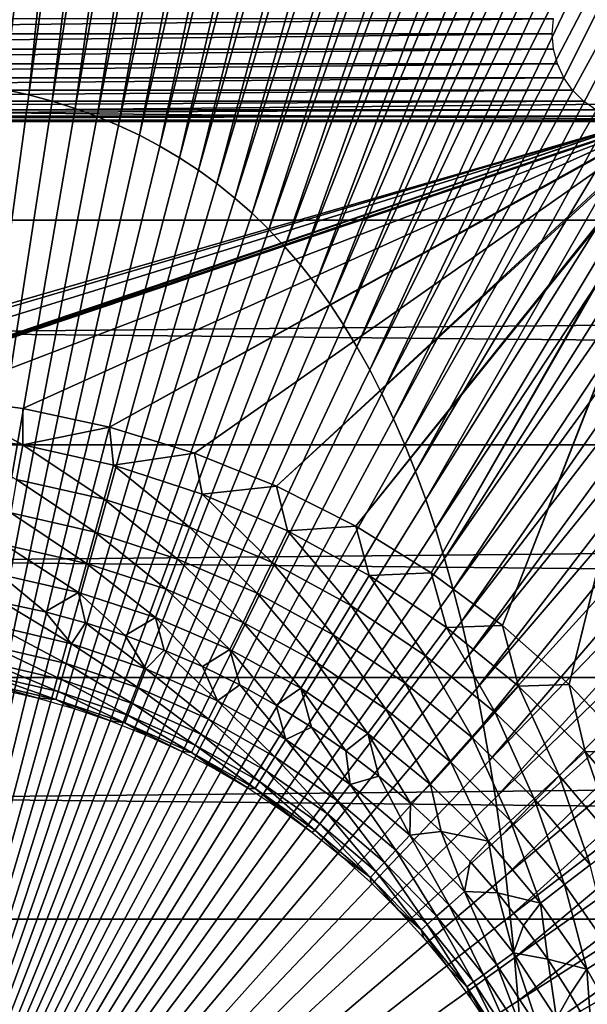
# Model space of a CAD drawing. Header units: millimetres. Extents: x -300 to 300, y -500 to 500.
# Tile 471 of 656: x 2.47 to 10.57, y 6.16 to 20.2. Entities that reach past the tile are written whole.
import ezdxf

# ---------------------------------------------------------------- set-up
doc = ezdxf.new("R2010")
doc.units = ezdxf.units.MM
doc.header["$LTSCALE"] = 81.481481
for name, color, linetype in [('19', 7, 'CONTINUOUS'), ('34', 7, 'CONTINUOUS'), ('39', 7, 'CONTINUOUS'), ('40', 7, 'CONTINUOUS'), ('5', 7, 'CONTINUOUS'), ('6', 7, 'CONTINUOUS'), ('63', 7, 'CONTINUOUS')]:
    doc.layers.add(name, color=color, linetype=linetype)

msp = doc.modelspace()

# ---------------------------------------------------------------- linework, layer by layer
at = {"layer": '19', "color": 7, "linetype": 'CONTINUOUS'}
for points in [[(3.163, 39.27, 77.051), (2.402, 39.354, 77.052), (1.545, 19.325, 77.016), (3.163, 39.27, 77.051)], [(1.908, 19.272, 77.016), (3.163, 39.27, 77.051), (1.545, 19.325, 77.016), (1.908, 19.272, 77.016)], [(3.905, 39.162, 77.05), (3.163, 39.27, 77.051), (1.908, 19.272, 77.016), (3.905, 39.162, 77.05)], [(2.26, 19.206, 77.016), (3.905, 39.162, 77.05), (1.908, 19.272, 77.016), (2.26, 19.206, 77.016)], [(4.628, 39.029, 77.049), (3.905, 39.162, 77.05), (2.26, 19.206, 77.016), (4.628, 39.029, 77.049)], [(2.604, 19.129, 77.015), (4.628, 39.029, 77.049), (2.26, 19.206, 77.016), (2.604, 19.129, 77.015)], [(5.331, 38.872, 77.047), (4.628, 39.029, 77.049), (2.604, 19.129, 77.015), (5.331, 38.872, 77.047)], [(2.938, 19.039, 77.015), (5.331, 38.872, 77.047), (2.604, 19.129, 77.015), (2.938, 19.039, 77.015)], [(6.015, 38.689, 77.046), (5.331, 38.872, 77.047), (2.938, 19.039, 77.015), (6.015, 38.689, 77.046)], [(3.263, 18.936, 77.014), (6.015, 38.689, 77.046), (2.938, 19.039, 77.015), (3.263, 18.936, 77.014)], [(6.681, 38.481, 77.044), (6.015, 38.689, 77.046), (3.263, 18.936, 77.014), (6.681, 38.481, 77.044)], [(3.578, 18.821, 77.014), (6.681, 38.481, 77.044), (3.263, 18.936, 77.014), (3.578, 18.821, 77.014)], [(7.327, 38.248, 77.042), (6.681, 38.481, 77.044), (3.578, 18.821, 77.014), (7.327, 38.248, 77.042)], [(3.885, 18.694, 77.013), (7.327, 38.248, 77.042), (3.578, 18.821, 77.014), (3.885, 18.694, 77.013)], [(7.956, 37.99, 77.04), (7.327, 38.248, 77.042), (3.885, 18.694, 77.013), (7.956, 37.99, 77.04)], [(4.183, 18.554, 77.013), (7.956, 37.99, 77.04), (3.885, 18.694, 77.013), (4.183, 18.554, 77.013)], [(8.566, 37.705, 77.038), (7.956, 37.99, 77.04), (4.183, 18.554, 77.013), (8.566, 37.705, 77.038)], [(4.472, 18.401, 77.012), (8.566, 37.705, 77.038), (4.183, 18.554, 77.013), (4.472, 18.401, 77.012)], [(9.158, 37.395, 77.036), (8.566, 37.705, 77.038), (4.472, 18.401, 77.012), (9.158, 37.395, 77.036)], [(4.752, 18.235, 77.012), (9.158, 37.395, 77.036), (4.472, 18.401, 77.012), (4.752, 18.235, 77.012)], [(9.733, 37.059, 77.033), (9.158, 37.395, 77.036), (4.752, 18.235, 77.012), (9.733, 37.059, 77.033)], [(5.024, 18.056, 77.011), (9.733, 37.059, 77.033), (4.752, 18.235, 77.012), (5.024, 18.056, 77.011)], [(10.289, 36.696, 77.031), (9.733, 37.059, 77.033), (5.024, 18.056, 77.011), (10.289, 36.696, 77.031)], [(5.287, 17.865, 77.01), (10.289, 36.696, 77.031), (5.024, 18.056, 77.011), (5.287, 17.865, 77.01)], [(10.828, 36.307, 77.028), (10.289, 36.696, 77.031), (5.287, 17.865, 77.01), (10.828, 36.307, 77.028)], [(5.541, 17.66, 77.01), (10.828, 36.307, 77.028), (5.287, 17.865, 77.01), (5.541, 17.66, 77.01)], [(11.35, 35.891, 77.025), (10.828, 36.307, 77.028), (5.541, 17.66, 77.01), (11.35, 35.891, 77.025)], [(5.787, 17.442, 77.009), (11.35, 35.891, 77.025), (5.541, 17.66, 77.01), (5.787, 17.442, 77.009)], [(11.855, 35.448, 77.022), (11.35, 35.891, 77.025), (5.787, 17.442, 77.009), (11.855, 35.448, 77.022)], [(6.025, 17.21, 77.008), (11.855, 35.448, 77.022), (5.787, 17.442, 77.009), (6.025, 17.21, 77.008)], [(12.342, 34.979, 77.019), (11.855, 35.448, 77.022), (6.025, 17.21, 77.008), (12.342, 34.979, 77.019)], [(6.255, 16.965, 77.008), (12.342, 34.979, 77.019), (6.025, 17.21, 77.008), (6.255, 16.965, 77.008)], [(12.813, 34.482, 77.016), (12.342, 34.979, 77.019), (6.255, 16.965, 77.008), (12.813, 34.482, 77.016)], [(6.476, 16.707, 77.007), (12.813, 34.482, 77.016), (6.255, 16.965, 77.008), (6.476, 16.707, 77.007)], [(13.267, 33.957, 77.013), (12.813, 34.482, 77.016), (6.476, 16.707, 77.007), (13.267, 33.957, 77.013)], [(6.689, 16.435, 77.006), (13.267, 33.957, 77.013), (6.476, 16.707, 77.007), (6.689, 16.435, 77.006)], [(13.705, 33.405, 77.01), (13.267, 33.957, 77.013), (6.689, 16.435, 77.006), (13.705, 33.405, 77.01)], [(6.895, 16.149, 77.005), (13.705, 33.405, 77.01), (6.689, 16.435, 77.006), (6.895, 16.149, 77.005)], [(14.126, 32.825, 77.007), (13.705, 33.405, 77.01), (6.895, 16.149, 77.005), (14.126, 32.825, 77.007)], [(7.092, 15.85, 77.005), (14.126, 32.825, 77.007), (6.895, 16.149, 77.005), (7.092, 15.85, 77.005)], [(14.531, 32.217, 77.004), (14.126, 32.825, 77.007), (7.092, 15.85, 77.005), (14.531, 32.217, 77.004)], [(7.282, 15.536, 77.004), (14.531, 32.217, 77.004), (7.092, 15.85, 77.005), (7.282, 15.536, 77.004)], [(14.92, 31.581, 77.001), (14.531, 32.217, 77.004), (7.282, 15.536, 77.004), (14.92, 31.581, 77.001)], [(7.464, 15.209, 77.003), (14.92, 31.581, 77.001), (7.282, 15.536, 77.004), (7.464, 15.209, 77.003)], [(15.294, 30.916, 76.997), (14.92, 31.581, 77.001), (7.464, 15.209, 77.003), (15.294, 30.916, 76.997)], [(7.639, 14.868, 77.002), (15.294, 30.916, 76.997), (7.464, 15.209, 77.003), (7.639, 14.868, 77.002)], [(15.652, 30.223, 76.994), (15.294, 30.916, 76.997), (7.639, 14.868, 77.002), (15.652, 30.223, 76.994)], [(7.805, 14.512, 77.001), (15.652, 30.223, 76.994), (7.639, 14.868, 77.002), (7.805, 14.512, 77.001)], [(15.995, 29.501, 76.991), (15.652, 30.223, 76.994), (7.805, 14.512, 77.001), (15.995, 29.501, 76.991)], [(7.965, 14.143, 77.001), (15.995, 29.501, 76.991), (7.805, 14.512, 77.001), (7.965, 14.143, 77.001)], [(16.322, 28.75, 76.988), (15.995, 29.501, 76.991), (7.965, 14.143, 77.001), (16.322, 28.75, 76.988)], [(8.117, 13.759, 77), (16.322, 28.75, 76.988), (7.965, 14.143, 77.001), (8.117, 13.759, 77)], [(16.635, 27.97, 76.984), (16.322, 28.75, 76.988), (8.117, 13.759, 77), (16.635, 27.97, 76.984)], [(8.262, 13.36, 76.999), (16.635, 27.97, 76.984), (8.117, 13.759, 77), (8.262, 13.36, 76.999)], [(16.932, 27.161, 76.981), (16.635, 27.97, 76.984), (8.262, 13.36, 76.999), (16.932, 27.161, 76.981)], [(8.4, 12.947, 76.998), (16.932, 27.161, 76.981), (8.262, 13.36, 76.999), (8.4, 12.947, 76.998)], [(17.215, 26.322, 76.978), (16.932, 27.161, 76.981), (8.4, 12.947, 76.998), (17.215, 26.322, 76.978)], [(8.53, 12.519, 76.997), (17.215, 26.322, 76.978), (8.4, 12.947, 76.998), (8.53, 12.519, 76.997)], [(17.483, 25.453, 76.975), (17.215, 26.322, 76.978), (8.53, 12.519, 76.997), (17.483, 25.453, 76.975)], [(8.654, 12.077, 76.997), (17.483, 25.453, 76.975), (8.53, 12.519, 76.997), (8.654, 12.077, 76.997)], [(17.738, 24.554, 76.972), (17.483, 25.453, 76.975), (8.654, 12.077, 76.997), (17.738, 24.554, 76.972)], [(8.771, 11.62, 76.996), (17.738, 24.554, 76.972), (8.654, 12.077, 76.997), (8.771, 11.62, 76.996)], [(17.977, 23.625, 76.969), (17.738, 24.554, 76.972), (8.771, 11.62, 76.996), (17.977, 23.625, 76.969)], [(8.881, 11.148, 76.995), (17.977, 23.625, 76.969), (8.771, 11.62, 76.996), (8.881, 11.148, 76.995)], [(18.203, 22.666, 76.966), (17.977, 23.625, 76.969), (8.881, 11.148, 76.995), (18.203, 22.666, 76.966)], [(8.984, 10.661, 76.994), (18.203, 22.666, 76.966), (8.881, 11.148, 76.995), (8.984, 10.661, 76.994)], [(18.416, 21.677, 76.963), (18.203, 22.666, 76.966), (8.984, 10.661, 76.994), (18.416, 21.677, 76.963)], [(9.081, 10.159, 76.994), (18.416, 21.677, 76.963), (8.984, 10.661, 76.994), (9.081, 10.159, 76.994)], [(18.614, 20.656, 76.96), (18.416, 21.677, 76.963), (9.081, 10.159, 76.994), (18.614, 20.656, 76.96)], [(9.171, 9.642, 76.993), (18.614, 20.656, 76.96), (9.081, 10.159, 76.994), (9.171, 9.642, 76.993)], [(18.8, 19.605, 76.958), (18.614, 20.656, 76.96), (9.171, 9.642, 76.993), (18.8, 19.605, 76.958)], [(9.255, 9.109, 76.992), (18.8, 19.605, 76.958), (9.171, 9.642, 76.993), (9.255, 9.109, 76.992)], [(18.971, 18.523, 76.955), (18.8, 19.605, 76.958), (9.255, 9.109, 76.992), (18.971, 18.523, 76.955)], [(2.604, 19.129, 77.015), (2.26, 19.206, 77.016), (0, 0, 77.003), (2.604, 19.129, 77.015)], [(2.938, 19.039, 77.015), (2.604, 19.129, 77.015), (0, 0, 77.003), (2.938, 19.039, 77.015)], [(3.263, 18.936, 77.014), (2.938, 19.039, 77.015), (0, 0, 77.003), (3.263, 18.936, 77.014)], [(3.578, 18.821, 77.014), (3.263, 18.936, 77.014), (0, 0, 77.003), (3.578, 18.821, 77.014)], [(3.885, 18.694, 77.013), (3.578, 18.821, 77.014), (0, 0, 77.003), (3.885, 18.694, 77.013)], [(4.183, 18.554, 77.013), (3.885, 18.694, 77.013), (0, 0, 77.003), (4.183, 18.554, 77.013)], [(4.472, 18.401, 77.012), (4.183, 18.554, 77.013), (0, 0, 77.003), (4.472, 18.401, 77.012)], [(4.752, 18.235, 77.012), (4.472, 18.401, 77.012), (0, 0, 77.003), (4.752, 18.235, 77.012)], [(9.332, 8.561, 76.992), (18.971, 18.523, 76.955), (9.255, 9.109, 76.992), (9.332, 8.561, 76.992)], [(19.13, 17.409, 76.953), (18.971, 18.523, 76.955), (9.332, 8.561, 76.992), (19.13, 17.409, 76.953)], [(5.024, 18.056, 77.011), (4.752, 18.235, 77.012), (0, 0, 77.003), (5.024, 18.056, 77.011)], [(5.287, 17.865, 77.01), (5.024, 18.056, 77.011), (0, 0, 77.003), (5.287, 17.865, 77.01)], [(5.541, 17.66, 77.01), (5.287, 17.865, 77.01), (0, 0, 77.003), (5.541, 17.66, 77.01)], [(5.787, 17.442, 77.009), (5.541, 17.66, 77.01), (0, 0, 77.003), (5.787, 17.442, 77.009)], [(6.025, 17.21, 77.008), (5.787, 17.442, 77.009), (0, 0, 77.003), (6.025, 17.21, 77.008)], [(9.403, 7.998, 76.991), (19.13, 17.409, 76.953), (9.332, 8.561, 76.992), (9.403, 7.998, 76.991)], [(19.276, 16.264, 76.95), (19.13, 17.409, 76.953), (9.403, 7.998, 76.991), (19.276, 16.264, 76.95)], [(6.255, 16.965, 77.008), (6.025, 17.21, 77.008), (0, 0, 77.003), (6.255, 16.965, 77.008)], [(6.476, 16.707, 77.007), (6.255, 16.965, 77.008), (0, 0, 77.003), (6.476, 16.707, 77.007)], [(6.689, 16.435, 77.006), (6.476, 16.707, 77.007), (0, 0, 77.003), (6.689, 16.435, 77.006)], [(6.895, 16.149, 77.005), (6.689, 16.435, 77.006), (0, 0, 77.003), (6.895, 16.149, 77.005)], [(7.092, 15.85, 77.005), (6.895, 16.149, 77.005), (0, 0, 77.003), (7.092, 15.85, 77.005)], [(9.468, 7.419, 76.991), (19.276, 16.264, 76.95), (9.403, 7.998, 76.991), (9.468, 7.419, 76.991)], [(19.41, 15.088, 76.948), (19.276, 16.264, 76.95), (9.468, 7.419, 76.991), (19.41, 15.088, 76.948)], [(7.282, 15.536, 77.004), (7.092, 15.85, 77.005), (0, 0, 77.003), (7.282, 15.536, 77.004)], [(7.464, 15.209, 77.003), (7.282, 15.536, 77.004), (0, 0, 77.003), (7.464, 15.209, 77.003)], [(7.639, 14.868, 77.002), (7.464, 15.209, 77.003), (0, 0, 77.003), (7.639, 14.868, 77.002)], [(9.526, 6.825, 76.99), (19.41, 15.088, 76.948), (9.468, 7.419, 76.991), (9.526, 6.825, 76.99)], [(19.53, 13.879, 76.946), (19.41, 15.088, 76.948), (9.526, 6.825, 76.99), (19.53, 13.879, 76.946)], [(7.805, 14.512, 77.001), (7.639, 14.868, 77.002), (0, 0, 77.003), (7.805, 14.512, 77.001)], [(7.965, 14.143, 77.001), (7.805, 14.512, 77.001), (0, 0, 77.003), (7.965, 14.143, 77.001)], [(8.117, 13.759, 77), (7.965, 14.143, 77.001), (0, 0, 77.003), (8.117, 13.759, 77)], [(8.262, 13.36, 76.999), (8.117, 13.759, 77), (0, 0, 77.003), (8.262, 13.36, 76.999)], [(9.579, 6.214, 76.99), (19.53, 13.879, 76.946), (9.526, 6.825, 76.99), (9.579, 6.214, 76.99)], [(19.639, 12.638, 76.944), (19.53, 13.879, 76.946), (9.579, 6.214, 76.99), (19.639, 12.638, 76.944)], [(8.4, 12.947, 76.998), (8.262, 13.36, 76.999), (0, 0, 77.003), (8.4, 12.947, 76.998)], [(8.53, 12.519, 76.997), (8.4, 12.947, 76.998), (0, 0, 77.003), (8.53, 12.519, 76.997)], [(9.626, 5.588, 76.989), (19.639, 12.638, 76.944), (9.579, 6.214, 76.99), (9.626, 5.588, 76.989)], [(19.735, 11.366, 76.942), (19.639, 12.638, 76.944), (9.626, 5.588, 76.989), (19.735, 11.366, 76.942)], [(8.654, 12.077, 76.997), (8.53, 12.519, 76.997), (0, 0, 77.003), (8.654, 12.077, 76.997)], [(8.771, 11.62, 76.996), (8.654, 12.077, 76.997), (0, 0, 77.003), (8.771, 11.62, 76.996)], [(8.881, 11.148, 76.995), (8.771, 11.62, 76.996), (0, 0, 77.003), (8.881, 11.148, 76.995)], [(9.667, 4.947, 76.989), (19.735, 11.366, 76.942), (9.626, 5.588, 76.989), (9.667, 4.947, 76.989)], [(19.819, 10.06, 76.941), (19.735, 11.366, 76.942), (9.667, 4.947, 76.989), (19.819, 10.06, 76.941)], [(8.984, 10.661, 76.994), (8.881, 11.148, 76.995), (0, 0, 77.003), (8.984, 10.661, 76.994)], [(9.081, 10.159, 76.994), (8.984, 10.661, 76.994), (0, 0, 77.003), (9.081, 10.159, 76.994)], [(9.171, 9.642, 76.993), (9.081, 10.159, 76.994), (0, 0, 77.003), (9.171, 9.642, 76.993)], [(9.702, 4.289, 76.989), (19.819, 10.06, 76.941), (9.667, 4.947, 76.989), (9.702, 4.289, 76.989)], [(19.892, 8.723, 76.939), (19.819, 10.06, 76.941), (9.702, 4.289, 76.989), (19.892, 8.723, 76.939)], [(9.255, 9.109, 76.992), (9.171, 9.642, 76.993), (0, 0, 77.003), (9.255, 9.109, 76.992)], [(9.332, 8.561, 76.992), (9.255, 9.109, 76.992), (0, 0, 77.003), (9.332, 8.561, 76.992)], [(9.731, 3.615, 76.988), (19.892, 8.723, 76.939), (9.702, 4.289, 76.989), (9.731, 3.615, 76.988)], [(19.953, 7.352, 76.938), (19.892, 8.723, 76.939), (9.731, 3.615, 76.988), (19.953, 7.352, 76.938)], [(9.403, 7.998, 76.991), (9.332, 8.561, 76.992), (0, 0, 77.003), (9.403, 7.998, 76.991)], [(9.468, 7.419, 76.991), (9.403, 7.998, 76.991), (0, 0, 77.003), (9.468, 7.419, 76.991)], [(9.526, 6.825, 76.99), (9.468, 7.419, 76.991), (0, 0, 77.003), (9.526, 6.825, 76.99)], [(9.755, 2.924, 76.988), (19.953, 7.352, 76.938), (9.731, 3.615, 76.988), (9.755, 2.924, 76.988)], [(20.002, 5.948, 76.937), (19.953, 7.352, 76.938), (9.755, 2.924, 76.988), (20.002, 5.948, 76.937)], [(9.579, 6.214, 76.99), (9.526, 6.825, 76.99), (0, 0, 77.003), (9.579, 6.214, 76.99)], [(9.626, 5.588, 76.989), (9.579, 6.214, 76.99), (0, 0, 77.003), (9.626, 5.588, 76.989)]]:
    msp.add_3dface(points, dxfattribs=at)
at = {"layer": '34', "color": 7, "linetype": 'CONTINUOUS'}
for points in [[(54.5, 108.5, 501.493), (54.5, 0, 501.493), (-54.5, 108.5, 501.493), (54.5, 108.5, 501.493)], [(-54.5, 108.5, 501.493), (54.5, 0, 501.493), (-54.5, 0, 501.493), (-54.5, 108.5, 501.493)]]:
    msp.add_3dface(points, dxfattribs=at)
at = {"layer": '39', "color": 7, "linetype": 'CONTINUOUS'}
for points in [[(2.519, 14.142, 545.96), (1.264, 14.822, 545.993), (1.204, 14.314, 545.96), (2.519, 14.142, 545.96)], [(2.518, 14.661, 545.993), (1.264, 14.822, 545.993), (2.519, 14.142, 545.96), (2.518, 14.661, 545.993)], [(3.754, 14.394, 545.993), (2.518, 14.661, 545.993), (2.519, 14.142, 545.96), (3.754, 14.394, 545.993)], [(3.813, 13.849, 545.96), (3.754, 14.394, 545.993), (2.519, 14.142, 545.96), (3.813, 13.849, 545.96)], [(4.964, 14.023, 545.993), (3.754, 14.394, 545.993), (3.813, 13.849, 545.96), (4.964, 14.023, 545.993)], [(2.519, 14.142, 545.96), (1.204, 14.314, 545.96), (2.431, 13.647, 545.862), (2.519, 14.142, 545.96)], [(3.68, 13.365, 545.862), (2.519, 14.142, 545.96), (2.431, 13.647, 545.862), (3.68, 13.365, 545.862)], [(3.813, 13.849, 545.96), (2.519, 14.142, 545.96), (3.68, 13.365, 545.862), (3.813, 13.849, 545.96)], [(5.075, 13.439, 545.96), (4.964, 14.023, 545.993), (3.813, 13.849, 545.96), (5.075, 13.439, 545.96)], [(6.137, 13.551, 545.993), (4.964, 14.023, 545.993), (5.075, 13.439, 545.96), (6.137, 13.551, 545.993)], [(4.897, 12.968, 545.862), (3.813, 13.849, 545.96), (3.68, 13.365, 545.862), (4.897, 12.968, 545.862)], [(5.075, 13.439, 545.96), (3.813, 13.849, 545.96), (4.897, 12.968, 545.862), (5.075, 13.439, 545.96)], [(3.551, 12.896, 545.701), (2.431, 13.647, 545.862), (2.346, 13.169, 545.701), (3.551, 12.896, 545.701)], [(3.68, 13.365, 545.862), (2.431, 13.647, 545.862), (3.551, 12.896, 545.701), (3.68, 13.365, 545.862)], [(6.293, 12.913, 545.96), (6.137, 13.551, 545.993), (5.075, 13.439, 545.96), (6.293, 12.913, 545.96)], [(7.266, 12.98, 545.993), (6.137, 13.551, 545.993), (6.293, 12.913, 545.96), (7.266, 12.98, 545.993)], [(4.726, 12.513, 545.701), (3.68, 13.365, 545.862), (3.551, 12.896, 545.701), (4.726, 12.513, 545.701)], [(4.897, 12.968, 545.862), (3.68, 13.365, 545.862), (4.726, 12.513, 545.701), (4.897, 12.968, 545.862)], [(6.073, 12.461, 545.862), (5.075, 13.439, 545.96), (4.897, 12.968, 545.862), (6.073, 12.461, 545.862)], [(6.293, 12.913, 545.96), (5.075, 13.439, 545.96), (6.073, 12.461, 545.862), (6.293, 12.913, 545.96)], [(3.428, 12.451, 545.479), (2.346, 13.169, 545.701), (2.265, 12.714, 545.479), (3.428, 12.451, 545.479)], [(3.551, 12.896, 545.701), (2.346, 13.169, 545.701), (3.428, 12.451, 545.479), (3.551, 12.896, 545.701)], [(5.86, 12.024, 545.701), (4.897, 12.968, 545.862), (4.726, 12.513, 545.701), (5.86, 12.024, 545.701)], [(6.073, 12.461, 545.862), (4.897, 12.968, 545.862), (5.86, 12.024, 545.701), (6.073, 12.461, 545.862)], [(7.458, 12.277, 545.96), (7.266, 12.98, 545.993), (6.293, 12.913, 545.96), (7.458, 12.277, 545.96)], [(8.342, 12.316, 545.993), (7.266, 12.98, 545.993), (7.458, 12.277, 545.96), (8.342, 12.316, 545.993)], [(4.563, 12.082, 545.479), (3.551, 12.896, 545.701), (3.428, 12.451, 545.479), (4.563, 12.082, 545.479)], [(4.726, 12.513, 545.701), (3.551, 12.896, 545.701), (4.563, 12.082, 545.479), (4.726, 12.513, 545.701)], [(7.197, 11.848, 545.862), (6.293, 12.913, 545.96), (6.073, 12.461, 545.862), (7.197, 11.848, 545.862)], [(7.458, 12.277, 545.96), (6.293, 12.913, 545.96), (7.197, 11.848, 545.862), (7.458, 12.277, 545.96)], [(3.314, 12.037, 545.2), (2.265, 12.714, 545.479), (2.19, 12.292, 545.2), (3.314, 12.037, 545.2)], [(3.428, 12.451, 545.479), (2.265, 12.714, 545.479), (3.314, 12.037, 545.2), (3.428, 12.451, 545.479)], [(5.658, 11.609, 545.479), (4.726, 12.513, 545.701), (4.563, 12.082, 545.479), (5.658, 11.609, 545.479)], [(5.86, 12.024, 545.701), (4.726, 12.513, 545.701), (5.658, 11.609, 545.479), (5.86, 12.024, 545.701)], [(4.411, 11.68, 545.2), (3.428, 12.451, 545.479), (3.314, 12.037, 545.2), (4.411, 11.68, 545.2)], [(4.563, 12.082, 545.479), (3.428, 12.451, 545.479), (4.411, 11.68, 545.2), (4.563, 12.082, 545.479)], [(6.945, 11.432, 545.701), (6.073, 12.461, 545.862), (5.86, 12.024, 545.701), (6.945, 11.432, 545.701)], [(7.197, 11.848, 545.862), (6.073, 12.461, 545.862), (6.945, 11.432, 545.701), (7.197, 11.848, 545.862)], [(3.314, 12.037, 545.2), (2.19, 12.292, 545.2), (2.839, 11.759, 544.87), (3.314, 12.037, 545.2)], [(2.839, 11.759, 544.87), (2.19, 12.292, 545.2), (2.259, 11.884, 544.87), (2.839, 11.759, 544.87)], [(8.259, 11.133, 545.862), (7.458, 12.277, 545.96), (7.197, 11.848, 545.862), (8.259, 11.133, 545.862)], [(8.559, 11.537, 545.96), (8.342, 12.316, 545.993), (7.458, 12.277, 545.96), (8.559, 11.537, 545.96)], [(8.559, 11.537, 545.96), (7.458, 12.277, 545.96), (8.259, 11.133, 545.862), (8.559, 11.537, 545.96)], [(9.358, 11.563, 545.993), (8.342, 12.316, 545.993), (8.559, 11.537, 545.96), (9.358, 11.563, 545.993)], [(5.47, 11.223, 545.2), (4.563, 12.082, 545.479), (4.411, 11.68, 545.2), (5.47, 11.223, 545.2)], [(5.658, 11.609, 545.479), (4.563, 12.082, 545.479), (5.47, 11.223, 545.2), (5.658, 11.609, 545.479)], [(3.413, 11.605, 544.87), (3.314, 12.037, 545.2), (2.839, 11.759, 544.87), (3.413, 11.605, 544.87)], [(4.411, 11.68, 545.2), (3.314, 12.037, 545.2), (3.978, 11.424, 544.87), (4.411, 11.68, 545.2)], [(3.978, 11.424, 544.87), (3.314, 12.037, 545.2), (3.413, 11.605, 544.87), (3.978, 11.424, 544.87)], [(6.705, 11.038, 545.479), (5.86, 12.024, 545.701), (5.658, 11.609, 545.479), (6.705, 11.038, 545.479)], [(6.945, 11.432, 545.701), (5.86, 12.024, 545.701), (6.705, 11.038, 545.479), (6.945, 11.432, 545.701)], [(7.97, 10.743, 545.701), (7.197, 11.848, 545.862), (6.945, 11.432, 545.701), (7.97, 10.743, 545.701)], [(8.259, 11.133, 545.862), (7.197, 11.848, 545.862), (7.97, 10.743, 545.701), (8.259, 11.133, 545.862)], [(4.534, 11.215, 544.87), (4.411, 11.68, 545.2), (3.978, 11.424, 544.87), (4.534, 11.215, 544.87)], [(5.47, 11.223, 545.2), (4.411, 11.68, 545.2), (5.079, 10.979, 544.87), (5.47, 11.223, 545.2)], [(5.079, 10.979, 544.87), (4.411, 11.68, 545.2), (4.534, 11.215, 544.87), (5.079, 10.979, 544.87)], [(6.482, 10.671, 545.2), (5.658, 11.609, 545.479), (5.47, 11.223, 545.2), (6.482, 10.671, 545.2)], [(6.705, 11.038, 545.479), (5.658, 11.609, 545.479), (6.482, 10.671, 545.2), (6.705, 11.038, 545.479)], [(9.251, 10.323, 545.862), (8.559, 11.537, 545.96), (8.259, 11.133, 545.862), (9.251, 10.323, 545.862)], [(9.587, 10.698, 545.96), (9.358, 11.563, 545.993), (8.559, 11.537, 545.96), (9.587, 10.698, 545.96)], [(9.587, 10.698, 545.96), (8.559, 11.537, 545.96), (9.251, 10.323, 545.862), (9.587, 10.698, 545.96)], [(10.307, 10.726, 545.993), (9.358, 11.563, 545.993), (9.587, 10.698, 545.96), (10.307, 10.726, 545.993)], [(7.695, 10.372, 545.479), (6.945, 11.432, 545.701), (6.705, 11.038, 545.479), (7.695, 10.372, 545.479)], [(7.97, 10.743, 545.701), (6.945, 11.432, 545.701), (7.695, 10.372, 545.479), (7.97, 10.743, 545.701)], [(5.611, 10.717, 544.87), (5.47, 11.223, 545.2), (5.079, 10.979, 544.87), (5.611, 10.717, 544.87)], [(6.482, 10.671, 545.2), (5.47, 11.223, 545.2), (6.131, 10.428, 544.87), (6.482, 10.671, 545.2)], [(6.131, 10.428, 544.87), (5.47, 11.223, 545.2), (5.611, 10.717, 544.87), (6.131, 10.428, 544.87)], [(8.927, 9.961, 545.701), (8.259, 11.133, 545.862), (7.97, 10.743, 545.701), (8.927, 9.961, 545.701)], [(9.251, 10.323, 545.862), (8.259, 11.133, 545.862), (8.927, 9.961, 545.701), (9.251, 10.323, 545.862)], [(7.439, 10.027, 545.2), (6.705, 11.038, 545.479), (6.482, 10.671, 545.2), (7.439, 10.027, 545.2)], [(7.695, 10.372, 545.479), (6.705, 11.038, 545.479), (7.439, 10.027, 545.2), (7.695, 10.372, 545.479)], [(6.635, 10.115, 544.87), (6.482, 10.671, 545.2), (6.131, 10.428, 544.87), (6.635, 10.115, 544.87)], [(7.439, 10.027, 545.2), (6.482, 10.671, 545.2), (7.123, 9.777, 544.87), (7.439, 10.027, 545.2)], [(7.123, 9.777, 544.87), (6.482, 10.671, 545.2), (6.635, 10.115, 544.87), (7.123, 9.777, 544.87)], [(8.619, 9.618, 545.479), (7.97, 10.743, 545.701), (7.695, 10.372, 545.479), (8.619, 9.618, 545.479)], [(8.927, 9.961, 545.701), (7.97, 10.743, 545.701), (8.619, 9.618, 545.479), (8.927, 9.961, 545.701)], [(10.164, 9.426, 545.862), (9.587, 10.698, 545.96), (9.251, 10.323, 545.862), (10.164, 9.426, 545.862)], [(10.533, 9.768, 545.96), (10.307, 10.726, 545.993), (9.587, 10.698, 545.96), (10.533, 9.768, 545.96)], [(10.533, 9.768, 545.96), (9.587, 10.698, 545.96), (10.164, 9.426, 545.862), (10.533, 9.768, 545.96)], [(11.228, 9.758, 545.993), (10.307, 10.726, 545.993), (10.533, 9.768, 545.96), (11.228, 9.758, 545.993)], [(8.332, 9.298, 545.2), (7.695, 10.372, 545.479), (7.439, 10.027, 545.2), (8.332, 9.298, 545.2)], [(8.619, 9.618, 545.479), (7.695, 10.372, 545.479), (8.332, 9.298, 545.2), (8.619, 9.618, 545.479)], [(9.808, 9.095, 545.701), (9.251, 10.323, 545.862), (8.927, 9.961, 545.701), (9.808, 9.095, 545.701)], [(10.164, 9.426, 545.862), (9.251, 10.323, 545.862), (9.808, 9.095, 545.701), (10.164, 9.426, 545.862)], [(7.594, 9.416, 544.87), (7.439, 10.027, 545.2), (7.123, 9.777, 544.87), (7.594, 9.416, 544.87)], [(8.332, 9.298, 545.2), (7.439, 10.027, 545.2), (8.047, 9.032, 544.87), (8.332, 9.298, 545.2)], [(8.047, 9.032, 544.87), (7.439, 10.027, 545.2), (7.594, 9.416, 544.87), (8.047, 9.032, 544.87)], [(9.47, 8.781, 545.479), (8.927, 9.961, 545.701), (8.619, 9.618, 545.479), (9.47, 8.781, 545.479)], [(9.808, 9.095, 545.701), (8.927, 9.961, 545.701), (9.47, 8.781, 545.479), (9.808, 9.095, 545.701)], [(10.991, 8.448, 545.862), (10.533, 9.768, 545.96), (10.164, 9.426, 545.862), (10.991, 8.448, 545.862)], [(11.389, 8.754, 545.96), (11.228, 9.758, 545.993), (10.533, 9.768, 545.96), (11.389, 8.754, 545.96)], [(11.389, 8.754, 545.96), (10.533, 9.768, 545.96), (10.991, 8.448, 545.862), (11.389, 8.754, 545.96)], [(9.155, 8.489, 545.2), (8.619, 9.618, 545.479), (8.332, 9.298, 545.2), (9.155, 8.489, 545.2)], [(9.47, 8.781, 545.479), (8.619, 9.618, 545.479), (9.155, 8.489, 545.2), (9.47, 8.781, 545.479)], [(10.605, 8.151, 545.701), (10.164, 9.426, 545.862), (9.808, 9.095, 545.701), (10.605, 8.151, 545.701)], [(10.991, 8.448, 545.862), (10.164, 9.426, 545.862), (10.605, 8.151, 545.701), (10.991, 8.448, 545.862)], [(8.481, 8.626, 544.87), (8.332, 9.298, 545.2), (8.047, 9.032, 544.87), (8.481, 8.626, 544.87)], [(9.155, 8.489, 545.2), (8.332, 9.298, 545.2), (8.481, 8.626, 544.87), (9.155, 8.489, 545.2)], [(10.239, 7.87, 545.479), (9.808, 9.095, 545.701), (9.47, 8.781, 545.479), (10.239, 7.87, 545.479)], [(10.605, 8.151, 545.701), (9.808, 9.095, 545.701), (10.239, 7.87, 545.479), (10.605, 8.151, 545.701)], [(9.899, 7.608, 545.2), (9.47, 8.781, 545.479), (9.155, 8.489, 545.2), (9.899, 7.608, 545.2)], [(10.239, 7.87, 545.479), (9.47, 8.781, 545.479), (9.899, 7.608, 545.2), (10.239, 7.87, 545.479)], [(8.894, 8.2, 544.87), (9.155, 8.489, 545.2), (8.481, 8.626, 544.87), (8.894, 8.2, 544.87)], [(9.285, 7.753, 544.87), (9.155, 8.489, 545.2), (8.894, 8.2, 544.87), (9.285, 7.753, 544.87)], [(9.899, 7.608, 545.2), (9.155, 8.489, 545.2), (9.285, 7.753, 544.87), (9.899, 7.608, 545.2)], [(10.922, 6.892, 545.479), (10.605, 8.151, 545.701), (10.239, 7.87, 545.479), (10.922, 6.892, 545.479)], [(10.559, 6.663, 545.2), (10.239, 7.87, 545.479), (9.899, 7.608, 545.2), (10.559, 6.663, 545.2)], [(10.922, 6.892, 545.479), (10.239, 7.87, 545.479), (10.559, 6.663, 545.2), (10.922, 6.892, 545.479)], [(9.655, 7.288, 544.87), (9.899, 7.608, 545.2), (9.285, 7.753, 544.87), (9.655, 7.288, 544.87)], [(10.001, 6.806, 544.87), (9.899, 7.608, 545.2), (9.655, 7.288, 544.87), (10.001, 6.806, 544.87)], [(10.559, 6.663, 545.2), (9.899, 7.608, 545.2), (10.001, 6.806, 544.87), (10.559, 6.663, 545.2)], [(11.129, 5.66, 545.2), (10.922, 6.892, 545.479), (10.559, 6.663, 545.2), (11.129, 5.66, 545.2)], [(10.323, 6.307, 544.87), (10.559, 6.663, 545.2), (10.001, 6.806, 544.87), (10.323, 6.307, 544.87)], [(10.62, 5.793, 544.87), (10.559, 6.663, 545.2), (10.323, 6.307, 544.87), (10.62, 5.793, 544.87)], [(11.129, 5.66, 545.2), (10.559, 6.663, 545.2), (10.62, 5.793, 544.87), (11.129, 5.66, 545.2)]]:
    msp.add_3dface(points, dxfattribs=at)
at = {"layer": '40', "color": 7, "linetype": 'CONTINUOUS'}
for points in [[(3.215, 11.304, 544.492), (2.259, 11.884, 544.87), (2.126, 11.558, 544.492), (3.215, 11.304, 544.492)], [(2.839, 11.759, 544.87), (2.259, 11.884, 544.87), (3.215, 11.304, 544.492), (2.839, 11.759, 544.87)], [(3.413, 11.605, 544.87), (2.839, 11.759, 544.87), (3.215, 11.304, 544.492), (3.413, 11.605, 544.87)], [(3.135, 11.021, 544.072), (2.126, 11.558, 544.492), (2.073, 11.27, 544.072), (3.135, 11.021, 544.072)], [(3.215, 11.304, 544.492), (2.126, 11.558, 544.492), (3.135, 11.021, 544.072), (3.215, 11.304, 544.492)], [(4.275, 10.947, 544.492), (3.413, 11.605, 544.87), (3.215, 11.304, 544.492), (4.275, 10.947, 544.492)], [(3.978, 11.424, 544.87), (3.413, 11.605, 544.87), (4.275, 10.947, 544.492), (3.978, 11.424, 544.87)], [(4.534, 11.215, 544.87), (3.978, 11.424, 544.87), (4.275, 10.947, 544.492), (4.534, 11.215, 544.87)], [(3.07, 10.793, 543.619), (2.073, 11.27, 544.072), (2.03, 11.036, 543.619), (3.07, 10.793, 543.619)], [(3.135, 11.021, 544.072), (2.073, 11.27, 544.072), (3.07, 10.793, 543.619), (3.135, 11.021, 544.072)], [(4.168, 10.674, 544.072), (3.215, 11.304, 544.492), (3.135, 11.021, 544.072), (4.168, 10.674, 544.072)], [(4.275, 10.947, 544.492), (3.215, 11.304, 544.492), (4.168, 10.674, 544.072), (4.275, 10.947, 544.492)], [(5.296, 10.491, 544.492), (4.534, 11.215, 544.87), (4.275, 10.947, 544.492), (5.296, 10.491, 544.492)], [(5.079, 10.979, 544.87), (4.534, 11.215, 544.87), (5.296, 10.491, 544.492), (5.079, 10.979, 544.87)], [(3.021, 10.622, 543.139), (2.03, 11.036, 543.619), (1.998, 10.861, 543.139), (3.021, 10.622, 543.139)], [(3.07, 10.793, 543.619), (2.03, 11.036, 543.619), (3.021, 10.622, 543.139), (3.07, 10.793, 543.619)], [(4.082, 10.452, 543.619), (3.135, 11.021, 544.072), (3.07, 10.793, 543.619), (4.082, 10.452, 543.619)], [(4.168, 10.674, 544.072), (3.135, 11.021, 544.072), (4.082, 10.452, 543.619), (4.168, 10.674, 544.072)], [(5.611, 10.717, 544.87), (5.079, 10.979, 544.87), (5.296, 10.491, 544.492), (5.611, 10.717, 544.87)], [(1.977, 10.748, 542.64), (2.99, 10.511, 542.64), (1.998, 10.861, 543.139), (1.977, 10.748, 542.64)], [(2.99, 10.511, 542.64), (3.021, 10.622, 543.139), (1.998, 10.861, 543.139), (2.99, 10.511, 542.64)], [(5.164, 10.229, 544.072), (4.275, 10.947, 544.492), (4.168, 10.674, 544.072), (5.164, 10.229, 544.072)], [(5.296, 10.491, 544.492), (4.275, 10.947, 544.492), (5.164, 10.229, 544.072), (5.296, 10.491, 544.492)], [(2.99, 10.511, 542.64), (1.977, 10.748, 542.64), (2.719, 10.533, 542.132), (2.99, 10.511, 542.64)], [(2.719, 10.533, 542.132), (1.977, 10.748, 542.64), (2.184, 10.656, 542.132), (2.719, 10.533, 542.132)], [(4.017, 10.287, 543.139), (3.07, 10.793, 543.619), (3.021, 10.622, 543.139), (4.017, 10.287, 543.139)], [(4.082, 10.452, 543.619), (3.07, 10.793, 543.619), (4.017, 10.287, 543.139), (4.082, 10.452, 543.619)], [(5.057, 10.017, 543.619), (4.168, 10.674, 544.072), (4.082, 10.452, 543.619), (5.057, 10.017, 543.619)], [(5.164, 10.229, 544.072), (4.168, 10.674, 544.072), (5.057, 10.017, 543.619), (5.164, 10.229, 544.072)], [(6.269, 9.94, 544.492), (5.611, 10.717, 544.87), (5.296, 10.491, 544.492), (6.269, 9.94, 544.492)], [(6.131, 10.428, 544.87), (5.611, 10.717, 544.87), (6.269, 9.94, 544.492), (6.131, 10.428, 544.87)], [(3.248, 10.382, 542.132), (2.99, 10.511, 542.64), (2.719, 10.533, 542.132), (3.248, 10.382, 542.132)], [(2.99, 10.511, 542.64), (3.975, 10.179, 542.64), (3.021, 10.622, 543.139), (2.99, 10.511, 542.64)], [(3.975, 10.179, 542.64), (4.017, 10.287, 543.139), (3.021, 10.622, 543.139), (3.975, 10.179, 542.64)], [(3.975, 10.179, 542.64), (2.99, 10.511, 542.64), (3.768, 10.204, 542.132), (3.975, 10.179, 542.64)], [(3.768, 10.204, 542.132), (2.99, 10.511, 542.64), (3.248, 10.382, 542.132), (3.768, 10.204, 542.132)], [(4.977, 9.858, 543.139), (4.082, 10.452, 543.619), (4.017, 10.287, 543.139), (4.977, 9.858, 543.139)], [(5.057, 10.017, 543.619), (4.082, 10.452, 543.619), (4.977, 9.858, 543.139), (5.057, 10.017, 543.619)], [(6.113, 9.692, 544.072), (5.296, 10.491, 544.492), (5.164, 10.229, 544.072), (6.113, 9.692, 544.072)], [(6.269, 9.94, 544.492), (5.296, 10.491, 544.492), (6.113, 9.692, 544.072), (6.269, 9.94, 544.492)], [(6.635, 10.115, 544.87), (6.131, 10.428, 544.87), (6.269, 9.94, 544.492), (6.635, 10.115, 544.87)], [(3.975, 10.179, 542.64), (4.925, 9.756, 542.64), (4.017, 10.287, 543.139), (3.975, 10.179, 542.64)], [(4.925, 9.756, 542.64), (4.977, 9.858, 543.139), (4.017, 10.287, 543.139), (4.925, 9.756, 542.64)], [(4.279, 10.001, 542.132), (3.975, 10.179, 542.64), (3.768, 10.204, 542.132), (4.279, 10.001, 542.132)], [(4.925, 9.756, 542.64), (3.975, 10.179, 542.64), (4.778, 9.772, 542.132), (4.925, 9.756, 542.64)], [(4.778, 9.772, 542.132), (3.975, 10.179, 542.64), (4.279, 10.001, 542.132), (4.778, 9.772, 542.132)], [(5.986, 9.491, 543.619), (5.164, 10.229, 544.072), (5.057, 10.017, 543.619), (5.986, 9.491, 543.619)], [(6.113, 9.692, 544.072), (5.164, 10.229, 544.072), (5.986, 9.491, 543.619), (6.113, 9.692, 544.072)], [(7.186, 9.299, 544.492), (6.635, 10.115, 544.87), (6.269, 9.94, 544.492), (7.186, 9.299, 544.492)], [(7.123, 9.777, 544.87), (6.635, 10.115, 544.87), (7.186, 9.299, 544.492), (7.123, 9.777, 544.87)], [(5.891, 9.34, 543.139), (5.057, 10.017, 543.619), (4.977, 9.858, 543.139), (5.891, 9.34, 543.139)], [(5.986, 9.491, 543.619), (5.057, 10.017, 543.619), (5.891, 9.34, 543.139), (5.986, 9.491, 543.619)], [(4.925, 9.756, 542.64), (5.83, 9.243, 542.64), (4.977, 9.858, 543.139), (4.925, 9.756, 542.64)], [(5.83, 9.243, 542.64), (5.891, 9.34, 543.139), (4.977, 9.858, 543.139), (5.83, 9.243, 542.64)], [(7.006, 9.067, 544.072), (6.269, 9.94, 544.492), (6.113, 9.692, 544.072), (7.006, 9.067, 544.072)], [(7.186, 9.299, 544.492), (6.269, 9.94, 544.492), (7.006, 9.067, 544.072), (7.186, 9.299, 544.492)], [(5.266, 9.518, 542.132), (4.925, 9.756, 542.64), (4.778, 9.772, 542.132), (5.266, 9.518, 542.132)], [(5.83, 9.243, 542.64), (4.925, 9.756, 542.64), (5.74, 9.24, 542.132), (5.83, 9.243, 542.64)], [(5.74, 9.24, 542.132), (4.925, 9.756, 542.64), (5.266, 9.518, 542.132), (5.74, 9.24, 542.132)], [(6.861, 8.879, 543.619), (6.113, 9.692, 544.072), (5.986, 9.491, 543.619), (6.861, 8.879, 543.619)], [(7.006, 9.067, 544.072), (6.113, 9.692, 544.072), (6.861, 8.879, 543.619), (7.006, 9.067, 544.072)], [(7.594, 9.416, 544.87), (7.123, 9.777, 544.87), (7.186, 9.299, 544.492), (7.594, 9.416, 544.87)], [(6.752, 8.738, 543.139), (5.986, 9.491, 543.619), (5.891, 9.34, 543.139), (6.752, 8.738, 543.139)], [(6.861, 8.879, 543.619), (5.986, 9.491, 543.619), (6.752, 8.738, 543.139), (6.861, 8.879, 543.619)], [(8.037, 8.574, 544.492), (7.594, 9.416, 544.87), (7.186, 9.299, 544.492), (8.037, 8.574, 544.492)], [(8.047, 9.032, 544.87), (7.594, 9.416, 544.87), (8.037, 8.574, 544.492), (8.047, 9.032, 544.87)], [(5.83, 9.243, 542.64), (6.682, 8.647, 542.64), (5.891, 9.34, 543.139), (5.83, 9.243, 542.64)], [(6.682, 8.647, 542.64), (6.752, 8.738, 543.139), (5.891, 9.34, 543.139), (6.682, 8.647, 542.64)], [(7.836, 8.36, 544.072), (7.186, 9.299, 544.492), (7.006, 9.067, 544.072), (7.836, 8.36, 544.072)], [(8.037, 8.574, 544.492), (7.186, 9.299, 544.492), (7.836, 8.36, 544.072), (8.037, 8.574, 544.492)], [(6.199, 8.938, 542.132), (5.83, 9.243, 542.64), (5.74, 9.24, 542.132), (6.199, 8.938, 542.132)], [(6.682, 8.647, 542.64), (5.83, 9.243, 542.64), (6.643, 8.614, 542.132), (6.682, 8.647, 542.64)], [(6.643, 8.614, 542.132), (5.83, 9.243, 542.64), (6.199, 8.938, 542.132), (6.643, 8.614, 542.132)], [(7.674, 8.186, 543.619), (7.006, 9.067, 544.072), (6.861, 8.879, 543.619), (7.674, 8.186, 543.619)], [(7.836, 8.36, 544.072), (7.006, 9.067, 544.072), (7.674, 8.186, 543.619), (7.836, 8.36, 544.072)], [(8.481, 8.626, 544.87), (8.047, 9.032, 544.87), (8.037, 8.574, 544.492), (8.481, 8.626, 544.87)], [(7.552, 8.057, 543.139), (6.861, 8.879, 543.619), (6.752, 8.738, 543.139), (7.552, 8.057, 543.139)], [(7.674, 8.186, 543.619), (6.861, 8.879, 543.619), (7.552, 8.057, 543.139), (7.674, 8.186, 543.619)], [(6.682, 8.647, 542.64), (7.474, 7.973, 542.64), (6.752, 8.738, 543.139), (6.682, 8.647, 542.64)], [(7.474, 7.973, 542.64), (7.552, 8.057, 543.139), (6.752, 8.738, 543.139), (7.474, 7.973, 542.64)], [(7.07, 8.267, 542.132), (6.682, 8.647, 542.64), (6.643, 8.614, 542.132), (7.07, 8.267, 542.132)], [(7.474, 7.973, 542.64), (6.682, 8.647, 542.64), (7.07, 8.267, 542.132), (7.474, 7.973, 542.64)], [(8.596, 7.577, 544.072), (8.037, 8.574, 544.492), (7.836, 8.36, 544.072), (8.596, 7.577, 544.072)], [(8.816, 7.771, 544.492), (8.481, 8.626, 544.87), (8.037, 8.574, 544.492), (8.816, 7.771, 544.492)], [(8.816, 7.771, 544.492), (8.037, 8.574, 544.492), (8.596, 7.577, 544.072), (8.816, 7.771, 544.492)], [(8.894, 8.2, 544.87), (8.481, 8.626, 544.87), (8.816, 7.771, 544.492), (8.894, 8.2, 544.87)], [(8.417, 7.42, 543.619), (7.836, 8.36, 544.072), (7.674, 8.186, 543.619), (8.417, 7.42, 543.619)], [(8.596, 7.577, 544.072), (7.836, 8.36, 544.072), (8.417, 7.42, 543.619), (8.596, 7.577, 544.072)], [(7.478, 7.9, 542.132), (7.474, 7.973, 542.64), (7.07, 8.267, 542.132), (7.478, 7.9, 542.132)], [(8.284, 7.302, 543.139), (7.674, 8.186, 543.619), (7.552, 8.057, 543.139), (8.284, 7.302, 543.139)], [(8.417, 7.42, 543.619), (7.674, 8.186, 543.619), (8.284, 7.302, 543.139), (8.417, 7.42, 543.619)], [(9.285, 7.753, 544.87), (8.894, 8.2, 544.87), (8.816, 7.771, 544.492), (9.285, 7.753, 544.87)], [(7.474, 7.973, 542.64), (8.198, 7.226, 542.64), (7.552, 8.057, 543.139), (7.474, 7.973, 542.64)], [(8.198, 7.226, 542.64), (8.284, 7.302, 543.139), (7.552, 8.057, 543.139), (8.198, 7.226, 542.64)], [(8.198, 7.226, 542.64), (7.474, 7.973, 542.64), (7.868, 7.512, 542.132), (8.198, 7.226, 542.64)], [(7.868, 7.512, 542.132), (7.474, 7.973, 542.64), (7.478, 7.9, 542.132), (7.868, 7.512, 542.132)], [(9.277, 6.726, 544.072), (8.816, 7.771, 544.492), (8.596, 7.577, 544.072), (9.277, 6.726, 544.072)], [(9.515, 6.898, 544.492), (9.285, 7.753, 544.87), (8.816, 7.771, 544.492), (9.515, 6.898, 544.492)], [(9.515, 6.898, 544.492), (8.816, 7.771, 544.492), (9.277, 6.726, 544.072), (9.515, 6.898, 544.492)], [(9.655, 7.288, 544.87), (9.285, 7.753, 544.87), (9.515, 6.898, 544.492), (9.655, 7.288, 544.87)], [(8.237, 7.105, 542.132), (8.198, 7.226, 542.64), (7.868, 7.512, 542.132), (8.237, 7.105, 542.132)], [(9.085, 6.586, 543.619), (8.596, 7.577, 544.072), (8.417, 7.42, 543.619), (9.085, 6.586, 543.619)], [(9.277, 6.726, 544.072), (8.596, 7.577, 544.072), (9.085, 6.586, 543.619), (9.277, 6.726, 544.072)], [(8.198, 7.226, 542.64), (8.848, 6.414, 542.64), (8.284, 7.302, 543.139), (8.198, 7.226, 542.64)], [(8.941, 6.482, 543.139), (8.417, 7.42, 543.619), (8.284, 7.302, 543.139), (8.941, 6.482, 543.139)], [(8.848, 6.414, 542.64), (8.941, 6.482, 543.139), (8.284, 7.302, 543.139), (8.848, 6.414, 542.64)], [(9.085, 6.586, 543.619), (8.417, 7.42, 543.619), (8.941, 6.482, 543.139), (9.085, 6.586, 543.619)], [(8.848, 6.414, 542.64), (8.198, 7.226, 542.64), (8.586, 6.68, 542.132), (8.848, 6.414, 542.64)], [(8.586, 6.68, 542.132), (8.198, 7.226, 542.64), (8.237, 7.105, 542.132), (8.586, 6.68, 542.132)], [(10.001, 6.806, 544.87), (9.655, 7.288, 544.87), (9.515, 6.898, 544.492), (10.001, 6.806, 544.87)], [(9.874, 5.813, 544.072), (9.515, 6.898, 544.492), (9.277, 6.726, 544.072), (9.874, 5.813, 544.072)], [(10.127, 5.962, 544.492), (10.001, 6.806, 544.87), (9.515, 6.898, 544.492), (10.127, 5.962, 544.492)], [(10.127, 5.962, 544.492), (9.515, 6.898, 544.492), (9.874, 5.813, 544.072), (10.127, 5.962, 544.492)], [(10.323, 6.307, 544.87), (10.001, 6.806, 544.87), (10.127, 5.962, 544.492), (10.323, 6.307, 544.87)], [(8.912, 6.237, 542.132), (8.848, 6.414, 542.64), (8.586, 6.68, 542.132), (8.912, 6.237, 542.132)], [(9.669, 5.693, 543.619), (9.277, 6.726, 544.072), (9.085, 6.586, 543.619), (9.669, 5.693, 543.619)], [(9.874, 5.813, 544.072), (9.277, 6.726, 544.072), (9.669, 5.693, 543.619), (9.874, 5.813, 544.072)], [(8.848, 6.414, 542.64), (9.417, 5.544, 542.64), (8.941, 6.482, 543.139), (8.848, 6.414, 542.64)], [(9.516, 5.603, 543.139), (9.085, 6.586, 543.619), (8.941, 6.482, 543.139), (9.516, 5.603, 543.139)], [(9.417, 5.544, 542.64), (9.516, 5.603, 543.139), (8.941, 6.482, 543.139), (9.417, 5.544, 542.64)], [(9.669, 5.693, 543.619), (9.085, 6.586, 543.619), (9.516, 5.603, 543.139), (9.669, 5.693, 543.619)], [(9.417, 5.544, 542.64), (8.848, 6.414, 542.64), (9.216, 5.779, 542.132), (9.417, 5.544, 542.64)], [(9.216, 5.779, 542.132), (8.848, 6.414, 542.64), (8.912, 6.237, 542.132), (9.216, 5.779, 542.132)], [(10.62, 5.793, 544.87), (10.323, 6.307, 544.87), (10.127, 5.962, 544.492), (10.62, 5.793, 544.87)]]:
    msp.add_3dface(points, dxfattribs=at)
at = {"layer": '5', "color": 7, "linetype": 'CONTINUOUS'}
for points in [[(162.984, 17.342, 11), (-162.984, 17.342, 11), (-162.977, 20.445, 11), (162.984, 17.342, 11)], [(162.977, 20.445, 11), (162.984, 17.342, 11), (-162.977, 20.445, 11), (162.977, 20.445, 11)], [(162.989, 14.14, 11), (-162.989, 14.14, 11), (-162.984, 17.342, 11), (162.989, 14.14, 11)], [(162.984, 17.342, 11), (162.989, 14.14, 11), (-162.984, 17.342, 11), (162.984, 17.342, 11)], [(162.994, 10.825, 11), (-162.994, 10.825, 11), (-162.989, 14.14, 11), (162.994, 10.825, 11)], [(162.989, 14.14, 11), (162.994, 10.825, 11), (-162.989, 14.14, 11), (162.989, 14.14, 11)], [(162.997, 7.38, 11), (-162.997, 7.38, 11), (-162.994, 10.825, 11), (162.997, 7.38, 11)], [(162.994, 10.825, 11), (162.997, 7.38, 11), (-162.994, 10.825, 11), (162.994, 10.825, 11)], [(162.999, 3.782, 11), (-162.999, 3.782, 11), (-162.997, 7.38, 11), (162.999, 3.782, 11)], [(162.997, 7.38, 11), (162.999, 3.782, 11), (-162.997, 7.38, 11), (162.997, 7.38, 11)]]:
    msp.add_3dface(points, dxfattribs=at)
at = {"layer": '6', "color": 7, "linetype": 'CONTINUOUS'}
for points in [[(162.984, 17.342, 16), (162.977, 20.445, 16), (-162.984, 17.342, 16), (162.984, 17.342, 16)], [(162.977, 20.445, 16), (-162.977, 20.445, 16), (-162.984, 17.342, 16), (162.977, 20.445, 16)], [(162.989, 14.14, 16), (162.984, 17.342, 16), (-162.989, 14.14, 16), (162.989, 14.14, 16)], [(162.984, 17.342, 16), (-162.984, 17.342, 16), (-162.989, 14.14, 16), (162.984, 17.342, 16)], [(162.994, 10.825, 16), (162.989, 14.14, 16), (-162.994, 10.825, 16), (162.994, 10.825, 16)], [(162.989, 14.14, 16), (-162.989, 14.14, 16), (-162.994, 10.825, 16), (162.989, 14.14, 16)], [(162.997, 7.38, 16), (162.994, 10.825, 16), (-162.997, 7.38, 16), (162.997, 7.38, 16)], [(162.994, 10.825, 16), (-162.994, 10.825, 16), (-162.997, 7.38, 16), (162.994, 10.825, 16)], [(162.999, 3.782, 16), (162.997, 7.38, 16), (-162.999, 3.782, 16), (162.999, 3.782, 16)], [(162.997, 7.38, 16), (-162.997, 7.38, 16), (-162.999, 3.782, 16), (162.997, 7.38, 16)]]:
    msp.add_3dface(points, dxfattribs=at)
at = {"layer": '63', "color": 7, "linetype": 'CONTINUOUS'}
for points in [[(-10.083, 20.217, 545.993), (-10.064, 20, 545.993), (10.083, 20.217, 545.993), (-10.083, 20.217, 545.993)], [(10.083, 20.217, 545.993), (-10.064, 20, 545.993), (10.064, 20, 545.993), (10.083, 20.217, 545.993)], [(-10.064, 20, 545.993), (-10.083, 19.783, 545.993), (10.064, 20, 545.993), (-10.064, 20, 545.993)], [(10.064, 20, 545.993), (-10.083, 19.783, 545.993), (10.083, 19.783, 545.993), (10.064, 20, 545.993)], [(-10.083, 19.783, 545.993), (-10.139, 19.572, 545.993), (10.083, 19.783, 545.993), (-10.083, 19.783, 545.993)], [(10.083, 19.783, 545.993), (-10.139, 19.572, 545.993), (10.139, 19.572, 545.993), (10.083, 19.783, 545.993)], [(10.307, 10.726, 545.993), (11.228, 9.758, 545.993), (12.545, 19.783, 545.993), (10.307, 10.726, 545.993)], [(12.488, 19.572, 545.993), (10.307, 10.726, 545.993), (12.545, 19.783, 545.993), (12.488, 19.572, 545.993)], [(-10.139, 19.572, 545.993), (-10.231, 19.375, 545.993), (10.139, 19.572, 545.993), (-10.139, 19.572, 545.993)], [(10.139, 19.572, 545.993), (-10.231, 19.375, 545.993), (10.231, 19.375, 545.993), (10.139, 19.572, 545.993)], [(9.358, 11.563, 545.993), (10.307, 10.726, 545.993), (12.488, 19.572, 545.993), (9.358, 11.563, 545.993)], [(12.396, 19.375, 545.993), (9.358, 11.563, 545.993), (12.488, 19.572, 545.993), (12.396, 19.375, 545.993)], [(-10.231, 19.375, 545.993), (-10.356, 19.196, 545.993), (10.231, 19.375, 545.993), (-10.231, 19.375, 545.993)], [(10.231, 19.375, 545.993), (-10.356, 19.196, 545.993), (10.356, 19.196, 545.993), (10.231, 19.375, 545.993)], [(8.342, 12.316, 545.993), (9.358, 11.563, 545.993), (12.396, 19.375, 545.993), (8.342, 12.316, 545.993)], [(12.271, 19.196, 545.993), (8.342, 12.316, 545.993), (12.396, 19.375, 545.993), (12.271, 19.196, 545.993)], [(-10.356, 19.196, 545.993), (-10.51, 19.042, 545.993), (10.356, 19.196, 545.993), (-10.356, 19.196, 545.993)], [(10.356, 19.196, 545.993), (-10.51, 19.042, 545.993), (10.51, 19.042, 545.993), (10.356, 19.196, 545.993)], [(7.266, 12.98, 545.993), (8.342, 12.316, 545.993), (12.271, 19.196, 545.993), (7.266, 12.98, 545.993)], [(12.117, 19.042, 545.993), (7.266, 12.98, 545.993), (12.271, 19.196, 545.993), (12.117, 19.042, 545.993)], [(-10.51, 19.042, 545.993), (-10.689, 18.917, 545.993), (10.51, 19.042, 545.993), (-10.51, 19.042, 545.993)], [(10.51, 19.042, 545.993), (-10.689, 18.917, 545.993), (10.689, 18.917, 545.993), (10.51, 19.042, 545.993)], [(12.117, 19.042, 545.993), (11.939, 18.917, 545.993), (6.137, 13.551, 545.993), (12.117, 19.042, 545.993)], [(6.137, 13.551, 545.993), (7.266, 12.98, 545.993), (12.117, 19.042, 545.993), (6.137, 13.551, 545.993)], [(-10.886, 18.825, 545.993), (-11.097, 18.769, 545.993), (10.886, 18.825, 545.993), (-10.886, 18.825, 545.993)], [(10.886, 18.825, 545.993), (-11.097, 18.769, 545.993), (11.097, 18.769, 545.993), (10.886, 18.825, 545.993)], [(-10.689, 18.917, 545.993), (-10.886, 18.825, 545.993), (10.689, 18.917, 545.993), (-10.689, 18.917, 545.993)], [(10.689, 18.917, 545.993), (-10.886, 18.825, 545.993), (10.886, 18.825, 545.993), (10.689, 18.917, 545.993)], [(-0.063, 14.875, 545.993), (0, 14.875, 545.993), (11.741, 18.825, 545.993), (-0.063, 14.875, 545.993)], [(11.531, 18.769, 545.993), (-0.063, 14.875, 545.993), (11.741, 18.825, 545.993), (11.531, 18.769, 545.993)], [(0, 14.875, 545.993), (1.264, 14.822, 545.993), (11.741, 18.825, 545.993), (0, 14.875, 545.993)], [(1.264, 14.822, 545.993), (2.518, 14.661, 545.993), (11.741, 18.825, 545.993), (1.264, 14.822, 545.993)], [(2.518, 14.661, 545.993), (3.754, 14.394, 545.993), (11.741, 18.825, 545.993), (2.518, 14.661, 545.993)], [(3.754, 14.394, 545.993), (4.964, 14.023, 545.993), (11.939, 18.917, 545.993), (3.754, 14.394, 545.993)], [(11.741, 18.825, 545.993), (3.754, 14.394, 545.993), (11.939, 18.917, 545.993), (11.741, 18.825, 545.993)], [(4.964, 14.023, 545.993), (6.137, 13.551, 545.993), (11.939, 18.917, 545.993), (4.964, 14.023, 545.993)], [(-11.097, 18.769, 545.993), (-11.314, 18.75, 545.993), (11.097, 18.769, 545.993), (-11.097, 18.769, 545.993)], [(11.097, 18.769, 545.993), (-11.314, 18.75, 545.993), (11.314, 18.75, 545.993), (11.097, 18.769, 545.993)], [(-11.314, 18.75, 545.993), (-3.877, 14.361, 545.993), (11.314, 18.75, 545.993), (-11.314, 18.75, 545.993)], [(-3.877, 14.361, 545.993), (-2.643, 14.639, 545.993), (11.314, 18.75, 545.993), (-3.877, 14.361, 545.993)], [(-2.643, 14.639, 545.993), (-1.39, 14.81, 545.993), (11.314, 18.75, 545.993), (-2.643, 14.639, 545.993)], [(-1.39, 14.81, 545.993), (-0.127, 14.875, 545.993), (11.314, 18.75, 545.993), (-1.39, 14.81, 545.993)], [(-0.127, 14.875, 545.993), (-0.063, 14.875, 545.993), (11.314, 18.75, 545.993), (-0.127, 14.875, 545.993)], [(11.314, 18.75, 545.993), (-0.063, 14.875, 545.993), (11.531, 18.769, 545.993), (11.314, 18.75, 545.993)]]:
    msp.add_3dface(points, dxfattribs=at)

doc.saveas('drawing.dxf')
